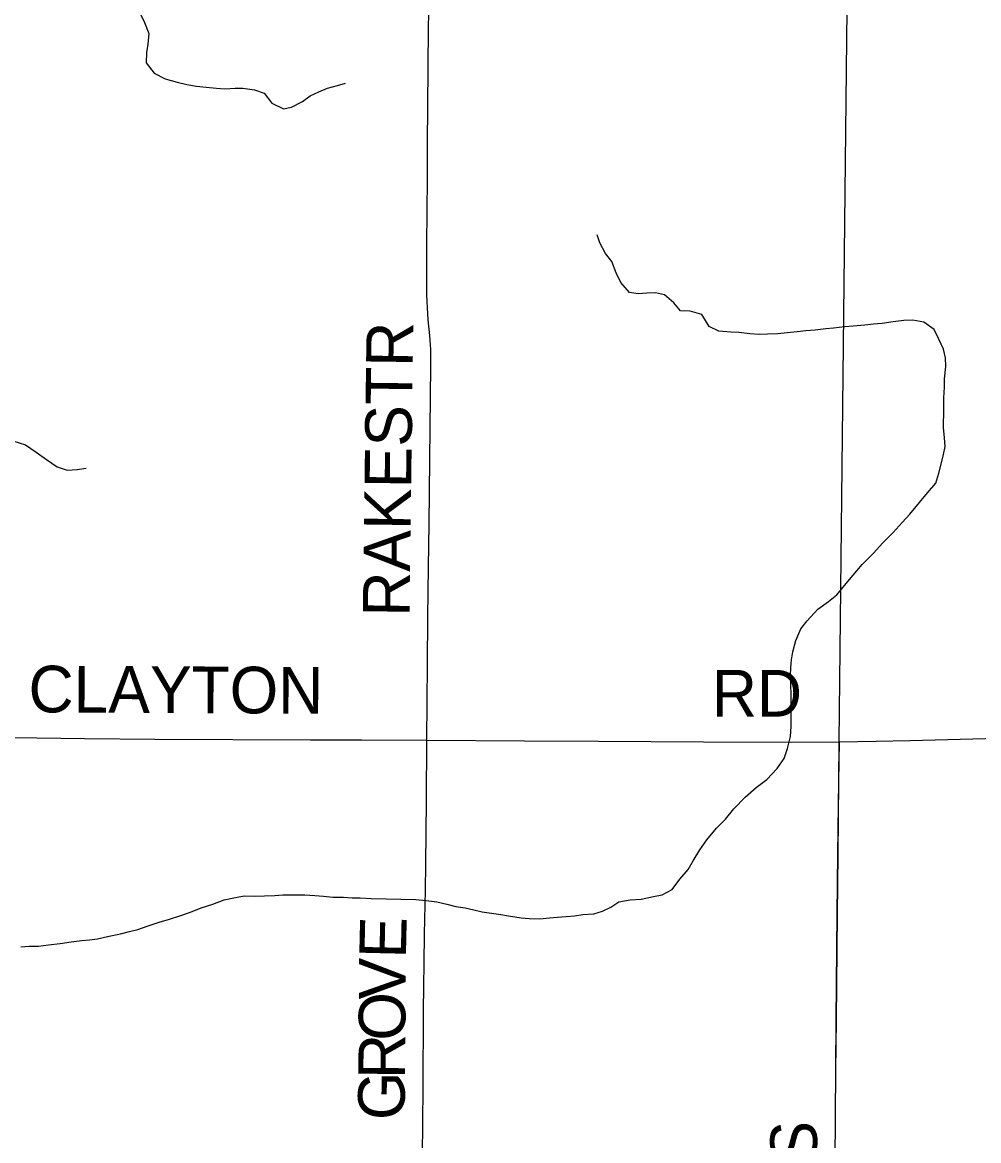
# Model space of a CAD drawing. Extents: x -87 to 2145, y -2128 to 440.
# Drawn here: x 107.63 to 138.36, y 105.52 to 141.45 of the extents above; entities that cross this region are included whole.
import ezdxf

# ---------------------------------------------------------------- set-up
doc = ezdxf.new("R2010")
doc.units = 0
for name, color, linetype in [('GM_X_County_Road', 7, 'Continuous'), ('GM_X_County_Road_Text', 7, 'Continuous'), ('GM_X_Minor_River', 7, 'Continuous'), ('GM_X_Township', 7, 'Continuous'), ('GM_X_Township_Road', 7, 'Continuous'), ('GM_X_Township_Road_Text', 7, 'Continuous'), ('GM_X_Township_Text', 7, 'Continuous')]:
    doc.layers.add(name, color=color, linetype=linetype)

msp = doc.modelspace()

# ---------------------------------------------------------------- linework, layer by layer
at = {"layer": 'GM_X_County_Road'}
for points in [[(120.63, 118.388), (120.645, 120.833), (120.661, 122.342), (120.683, 123.949), (120.697, 125.343), (120.728, 128.41), (120.756, 130.411), (120.759, 130.623), (120.751, 130.939), (120.718, 131.39), (120.672, 131.897), (120.646, 132.29), (120.634, 132.489), (120.628, 132.684), (120.629, 134.324), (120.644, 136.424), (120.646, 137.572), (120.662, 138.737), (120.681, 141.277), (120.69, 141.753), (120.731, 144.939)], [(133.889, 118.332), (135.072, 118.352), (136.155, 118.376), (138.989, 118.45), (140.424, 118.486), (141.81, 118.511), (142.663, 118.536), (143.544, 118.567), (145.958, 118.649), (147.752, 118.703), (149.306, 118.74), (150.673, 118.775), (152.555, 118.814), (154.308, 118.849), (155.615, 118.868), (157.559, 118.914), (159.866, 118.938), (159.998, 118.939)], [(107.326, 118.471), (109.624, 118.443), (111.888, 118.425), (116.891, 118.403), (118.532, 118.396), (120.63, 118.388)], [(120.296, 82.488), (120.335, 85.766), (120.327, 89.703), (120.33, 91.835), (120.334, 92.688), (120.338, 93.246), (120.381, 96.477), (120.39, 97.412), (120.42, 99.642), (120.45, 101.84), (120.463, 102.939), (120.487, 105.022), (120.509, 107.203), (120.523, 109.696), (120.533, 110.468), (120.544, 111.222), (120.552, 112.157), (120.579, 113.567), (120.596, 114.403), (120.615, 116.437), (120.63, 118.388)], [(120.63, 118.388), (123.765, 118.369), (126.143, 118.358), (129.523, 118.337), (132.344, 118.324), (133.889, 118.332)]]:
    msp.add_lwpolyline(points, dxfattribs=at)
at = {"layer": 'GM_X_Minor_River'}
for points in [[(111.38, 141.8), (111.553, 141.444), (111.686, 141.099), (111.658, 140.748), (111.612, 140.487), (111.605, 140.155), (111.859, 139.818), (112.217, 139.638), (112.597, 139.529), (112.917, 139.461), (113.228, 139.404), (113.529, 139.366)], [(113.529, 139.366), (113.87, 139.338), (114.131, 139.312), (114.463, 139.335), (114.715, 139.339), (115.085, 139.28), (115.395, 139.182), (115.649, 138.854), (116.017, 138.675), (116.28, 138.729), (116.626, 138.912), (116.881, 139.097), (117.155, 139.221), (117.429, 139.336), (117.753, 139.428), (118.016, 139.503)], [(137.243, 129.391), (137.26, 129.732), (137.266, 129.994), (137.305, 130.395), (137.301, 130.677), (137.237, 130.95), (137.083, 131.275), (136.929, 131.581), (136.602, 131.82), (136.242, 131.889), (135.96, 131.875), (135.617, 131.833), (135.264, 131.782), (134.982, 131.758), (134.699, 131.725), (134.327, 131.694), (134.065, 131.67), (133.702, 131.628), (133.45, 131.604), (133.107, 131.562), (132.805, 131.539), (132.533, 131.505), (132.21, 131.473), (131.908, 131.45), (131.576, 131.438), (131.294, 131.424), (131.003, 131.441), (130.652, 131.49), (130.401, 131.496), (130.01, 131.535), (129.701, 131.684), (129.468, 132.061), (129.088, 132.171), (128.777, 132.188), (128.561, 132.445), (128.265, 132.703), (127.975, 132.761), (127.693, 132.747), (127.421, 132.734), (127.14, 132.77), (126.866, 133.099), (126.712, 133.404), (126.569, 133.77), (126.374, 134.026), (126.19, 134.372), (126.105, 134.625)], [(111.069, 112.236), (111.332, 112.3), (111.636, 112.414), (112.02, 112.537), (112.354, 112.64), (112.689, 112.743), (113.033, 112.867), (113.378, 113), (113.752, 113.122), (114.107, 113.255), (114.481, 113.328), (114.754, 113.382), (115.085, 113.374), (115.407, 113.387), (115.739, 113.4), (116.001, 113.414), (116.333, 113.417), (116.705, 113.419), (117.026, 113.401), (117.307, 113.375), (117.608, 113.348), (117.95, 113.34), (118.221, 113.324), (118.482, 113.318), (118.834, 113.3), (120.271, 113.267), (120.602, 113.24), (120.943, 113.192), (121.273, 113.114), (121.553, 113.047), (121.854, 113), (122.134, 112.933), (122.404, 112.876), (123.006, 112.782), (123.256, 112.746), (123.657, 112.677), (123.918, 112.661), (124.259, 112.643), (124.572, 112.676), (124.824, 112.7), (125.106, 112.724), (125.368, 112.748), (125.64, 112.782), (125.992, 112.805), (126.276, 112.889), (126.54, 113.024), (126.795, 113.199), (127.158, 113.261), (127.511, 113.283), (127.915, 113.365), (128.188, 113.419), (128.513, 113.593), (128.761, 113.919), (129.03, 114.236), (129.187, 114.514), (129.405, 114.861), (129.624, 115.189), (129.933, 115.564), (130.231, 115.849), (130.49, 116.186), (130.86, 116.56), (131.208, 116.864), (131.556, 117.128), (131.886, 117.482), (132.114, 117.799), (132.221, 118.119), (132.32, 118.509), (132.337, 118.831), (132.335, 119.173), (132.331, 119.465), (132.339, 119.848), (132.326, 120.17), (132.312, 120.462), (132.328, 120.724), (132.344, 120.975), (132.389, 121.226), (132.488, 121.586), (132.647, 121.964), (132.853, 122.221), (133.193, 122.596), (133.541, 122.849), (133.807, 123.054), (134.055, 123.361), (134.333, 123.686), (134.622, 124.031), (134.982, 124.395), (135.281, 124.73), (135.61, 125.064), (135.899, 125.38), (136.146, 125.655), (136.466, 126.03), (136.714, 126.336), (136.982, 126.651), (137.08, 126.971), (137.167, 127.301), (137.233, 127.571), (137.289, 127.821), (137.265, 128.103), (137.232, 128.436), (137.245, 129.009), (137.243, 129.391)], [(107.319, 128.004), (107.728, 127.874), (108.065, 127.645), (108.402, 127.406), (108.749, 127.176), (109.068, 127.068), (109.39, 127.081), (109.673, 127.125)], [(107.579, 111.75), (107.851, 111.764), (108.143, 111.767), (108.465, 111.81), (108.838, 111.852), (109.191, 111.905), (109.534, 111.948), (109.786, 111.972), (110.038, 112.007), (110.362, 112.08), (110.776, 112.162), (111.069, 112.236)]]:
    msp.add_lwpolyline(points, dxfattribs=at)
at = {"layer": 'GM_X_Township'}
msp.add_lwpolyline([(133.746, 104.832), (133.769, 107.788), (133.785, 109.409), (133.818, 112.81), (133.838, 114.726), (133.866, 117.074), (133.883, 118.346), (134.173, 144.822)], dxfattribs=at)
at = {"layer": 'GM_X_Township_Road'}
msp.add_lwpolyline([(133.694, 86.485), (133.701, 86.953), (133.707, 87.805), (133.707, 88.527), (133.71, 90.07), (133.707, 91.728), (133.71, 92.382), (133.714, 93.17), (133.714, 94.191), (133.721, 97.747), (133.724, 100.519), (133.737, 102.078), (133.744, 103.308), (133.752, 104.818), (133.775, 107.774), (133.791, 109.395), (133.825, 112.795), (133.844, 114.712), (133.872, 117.06), (133.889, 118.332)], dxfattribs=at)
at = {"layer": 'GM_X_Township_Text'}
msp.add_lwpolyline([(133.746, 104.832), (133.769, 107.788), (133.785, 109.409), (133.818, 112.81), (133.838, 114.726), (133.866, 117.074), (133.883, 118.346), (134.173, 144.822)], dxfattribs=at)

# ---------------------------------------------------------------- texts
at = {"layer": 'GM_X_County_Road_Text'}
for s, rotation, p in [('RAKESTR', 89.2505, (120.067, 122.349)), ('CLAYTON', 359.7124, (107.821, 119.284)), ('RD', 0, (129.788, 119.146)), ('E', 88.6885, (119.952, 111.361)), ('V', 89.5519, (119.941, 110.047)), ('O', 89.5774, (119.932, 108.728)), ('R', 89.5831, (119.923, 107.496)), ('G', 89.5774, (119.913, 106.176))]:
    msp.add_text(s, height=1.5, rotation=rotation, dxfattribs=at).set_placement(p)
at = {"layer": 'GM_X_Township_Road_Text'}
msp.add_text('WASHINGTON RD S', height=1.5, rotation=89.8516, dxfattribs=at).set_placement((133.12, 86.984))

doc.saveas('drawing.dxf')
